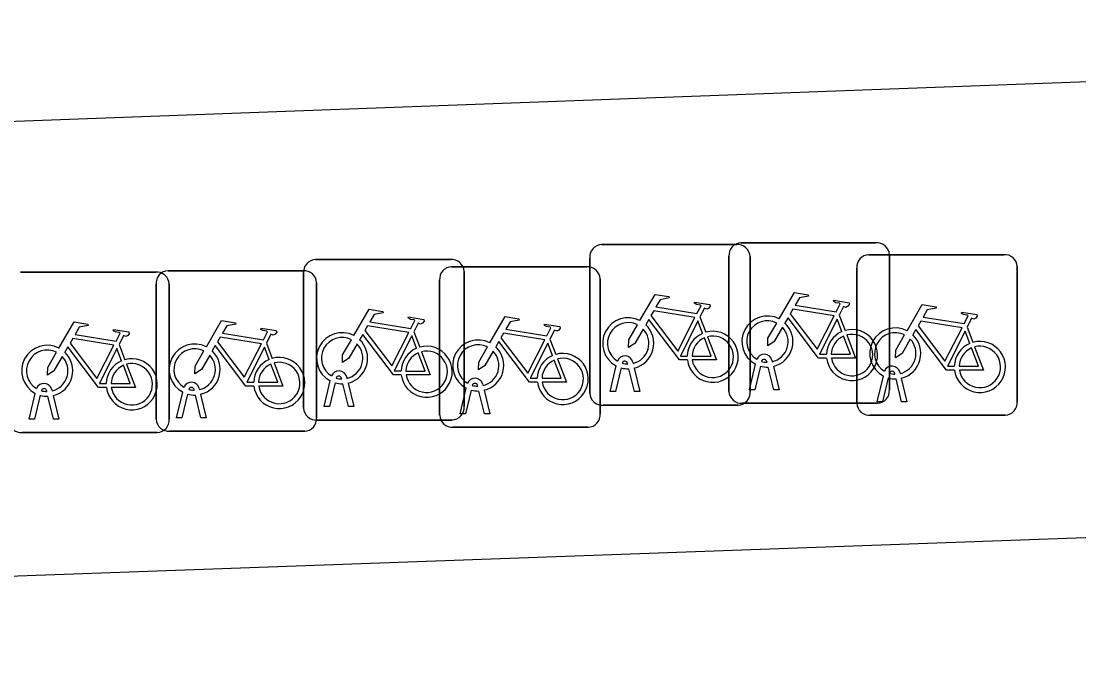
# Model space of a CAD drawing. Extents: x 161084 to 161928, y 385355 to 386522.
# Drawn here: x 161309.93 to 161316.52, y 386462.83 to 386466.8 of the extents above; entities that cross this region are included whole.
import ezdxf

# ---------------------------------------------------------------- set-up
doc = ezdxf.new("R2010")
doc.units = 0
for name, color, linetype in [('IMGEO_Fietsenrek', 7, 'Continuous'), ('IMGEO_Fietspad_gesloten', 7, 'Continuous'), ('IMGEO_Rijbaan_lokaal_open', 7, 'Continuous')]:
    doc.layers.add(name, color=color, linetype=linetype)

msp = doc.modelspace()

# ---------------------------------------------------------------- linework, layer by layer
at = {"layer": 'IMGEO_Fietsenrek'}
for p, q in [((161313.5459, 386465.4125), (161314.3868, 386465.4125)), ((161314.3868, 386465.4125), (161313.5459, 386465.4125)), ((161314.4129, 386465.4235), (161315.2538, 386465.4235)), ((161315.2538, 386465.4235), (161314.4129, 386465.4235)), ((161311.7649, 386465.3195), (161312.6058, 386465.3195)), ((161312.6058, 386465.3195), (161311.7649, 386465.3195)), ((161313.4715, 386464.4879), (161313.4715, 386465.3288)), ((161313.4715, 386465.3288), (161313.4715, 386464.4879)), ((161314.3385, 386464.4989), (161314.3385, 386465.3398)), ((161314.3385, 386465.3398), (161314.3385, 386464.4989)), ((161314.4705, 386465.3381), (161314.4705, 386464.4972)), ((161314.4705, 386464.4972), (161314.4705, 386465.3381)), ((161315.2089, 386465.3495), (161316.0498, 386465.3495)), ((161316.0498, 386465.3495), (161315.2089, 386465.3495)), ((161315.3375, 386465.3491), (161315.3375, 386464.5082)), ((161315.3375, 386464.5082), (161315.3375, 386465.3491)), ((161309.9289, 386465.2415), (161310.7698, 386465.2415)), ((161310.7698, 386465.2415), (161309.9289, 386465.2415)), ((161310.8469, 386465.2495), (161311.6878, 386465.2495)), ((161311.6878, 386465.2495), (161310.8469, 386465.2495)), ((161311.6905, 386464.3949), (161311.6905, 386465.2358)), ((161311.6905, 386465.2358), (161311.6905, 386464.3949)), ((161312.6119, 386465.2745), (161313.4528, 386465.2745)), ((161313.4528, 386465.2745), (161312.6119, 386465.2745)), ((161312.6895, 386465.2451), (161312.6895, 386464.4042)), ((161312.6895, 386464.4042), (161312.6895, 386465.2451)), ((161315.1345, 386464.4249), (161315.1345, 386465.2658)), ((161315.1345, 386465.2658), (161315.1345, 386464.4249)), ((161316.1335, 386465.2751), (161316.1335, 386464.4342)), ((161316.1335, 386464.4342), (161316.1335, 386465.2751)), ((161310.7725, 386464.3249), (161310.7725, 386465.1658)), ((161310.7725, 386465.1658), (161310.7725, 386464.3249)), ((161310.8535, 386465.1671), (161310.8535, 386464.3262)), ((161310.8535, 386464.3262), (161310.8535, 386465.1671)), ((161311.7715, 386465.1751), (161311.7715, 386464.3342)), ((161311.7715, 386464.3342), (161311.7715, 386465.1751)), ((161312.5375, 386464.3499), (161312.5375, 386465.1908)), ((161312.5375, 386465.1908), (161312.5375, 386464.3499)), ((161313.5365, 386465.2001), (161313.5365, 386464.3592)), ((161313.5365, 386464.3592), (161313.5365, 386465.2001)), ((161315.0252, 386464.9732), (161315.0615, 386464.878)), ((161314.1582, 386464.9622), (161314.1945, 386464.867)), ((161312.3772, 386464.8692), (161312.4135, 386464.774)), ((161315.8212, 386464.8992), (161315.8575, 386464.804)), ((161310.5412, 386464.7912), (161310.5775, 386464.696)), ((161311.4592, 386464.7992), (161311.4955, 386464.704)), ((161313.2242, 386464.8242), (161313.2605, 386464.729)), ((161313.5985, 386464.4973), (161313.6368, 386464.6573)), ((161313.6672, 386464.6451), (161313.6319, 386464.4973)), ((161313.7089, 386464.6689), (161313.7079, 386464.6732)), ((161313.75, 386464.4973), (161313.7161, 386464.639)), ((161313.7396, 386464.6804), (161313.7414, 386464.6725)), ((161313.7484, 386464.6433), (161313.7834, 386464.4973)), ((161314.4655, 386464.5083), (161314.5038, 386464.6683)), ((161314.5342, 386464.6561), (161314.4989, 386464.5083)), ((161314.5759, 386464.6799), (161314.5749, 386464.6842)), ((161314.617, 386464.5083), (161314.5831, 386464.65)), ((161314.6066, 386464.6914), (161314.6084, 386464.6835)), ((161314.6154, 386464.6543), (161314.6504, 386464.5083)), ((161311.9279, 386464.5759), (161311.9269, 386464.5802)), ((161311.9586, 386464.5874), (161311.9604, 386464.5795)), ((161315.2615, 386464.4343), (161315.2998, 386464.5943)), ((161315.3302, 386464.5821), (161315.2949, 386464.4343)), ((161315.3719, 386464.6059), (161315.3709, 386464.6102)), ((161315.413, 386464.4343), (161315.3791, 386464.576)), ((161315.4026, 386464.6174), (161315.4044, 386464.6095)), ((161315.4114, 386464.5803), (161315.4464, 386464.4343)), ((161310.1226, 386464.5094), (161310.1244, 386464.5015)), ((161311.0099, 386464.5059), (161311.0089, 386464.5102)), ((161311.0406, 386464.5174), (161311.0424, 386464.5095)), ((161311.8175, 386464.4043), (161311.8558, 386464.5643)), ((161311.8862, 386464.5521), (161311.8509, 386464.4043)), ((161311.969, 386464.4043), (161311.9351, 386464.546)), ((161311.9674, 386464.5503), (161312.0024, 386464.4043)), ((161312.6645, 386464.3593), (161312.7028, 386464.5193)), ((161312.7332, 386464.5071), (161312.6979, 386464.3593)), ((161312.7749, 386464.5309), (161312.7739, 386464.5352)), ((161312.8056, 386464.5424), (161312.8074, 386464.5345)), ((161314.4989, 386464.5083), (161314.4655, 386464.5083)), ((161314.6504, 386464.5083), (161314.617, 386464.5083)), ((161309.9815, 386464.3263), (161310.0198, 386464.4863)), ((161310.0502, 386464.4741), (161310.0149, 386464.3263)), ((161310.0919, 386464.4979), (161310.0909, 386464.5022)), ((161310.133, 386464.3263), (161310.0991, 386464.468)), ((161310.1314, 386464.4723), (161310.1664, 386464.3263)), ((161310.8995, 386464.3343), (161310.9378, 386464.4943)), ((161310.9682, 386464.4821), (161310.9329, 386464.3343)), ((161311.051, 386464.3343), (161311.0171, 386464.476)), ((161311.0494, 386464.4803), (161311.0844, 386464.3343)), ((161312.816, 386464.3593), (161312.7821, 386464.501)), ((161312.8144, 386464.5053), (161312.8494, 386464.3593)), ((161313.6319, 386464.4973), (161313.5985, 386464.4973)), ((161313.7834, 386464.4973), (161313.75, 386464.4973)), ((161311.8509, 386464.4043), (161311.8175, 386464.4043)), ((161312.0024, 386464.4043), (161311.969, 386464.4043)), ((161314.3961, 386464.4135), (161313.5552, 386464.4135)), ((161313.5552, 386464.4135), (161314.3961, 386464.4135)), ((161315.2631, 386464.4245), (161314.4222, 386464.4245)), ((161314.4222, 386464.4245), (161315.2631, 386464.4245)), ((161315.2949, 386464.4343), (161315.2615, 386464.4343)), ((161315.4464, 386464.4343), (161315.413, 386464.4343)), ((161310.0149, 386464.3263), (161309.9815, 386464.3263)), ((161310.1664, 386464.3263), (161310.133, 386464.3263)), ((161310.9329, 386464.3343), (161310.8995, 386464.3343)), ((161311.0844, 386464.3343), (161311.051, 386464.3343)), ((161312.6151, 386464.3205), (161311.7742, 386464.3205)), ((161311.7742, 386464.3205), (161312.6151, 386464.3205)), ((161312.6979, 386464.3593), (161312.6645, 386464.3593)), ((161312.8494, 386464.3593), (161312.816, 386464.3593)), ((161316.0591, 386464.3505), (161315.2182, 386464.3505)), ((161315.2182, 386464.3505), (161316.0591, 386464.3505)), ((161311.6971, 386464.2505), (161310.8562, 386464.2505)), ((161310.8562, 386464.2505), (161311.6971, 386464.2505)), ((161313.4621, 386464.2755), (161312.6212, 386464.2755)), ((161312.6212, 386464.2755), (161313.4621, 386464.2755)), ((161310.7791, 386464.2425), (161309.9382, 386464.2425)), ((161309.9382, 386464.2425), (161310.7791, 386464.2425))]:
    msp.add_line(p, q, dxfattribs=at)
for points in [[(161313.7841, 386464.9392), (161313.8788, 386465.1027), (161313.965, 386465.0889), (161313.9667, 386465.0802), (161313.9106, 386465.0693), (161313.8844, 386465.024), (161314.1396, 386464.9832)], [(161314.6511, 386464.9502), (161314.7458, 386465.1137), (161314.832, 386465.0999), (161314.8337, 386465.0912), (161314.7776, 386465.0803), (161314.7514, 386465.035), (161315.0066, 386464.9942)], [(161314.1396, 386464.9832), (161314.1646, 386465.032), (161314.1595, 386465.036), (161314.1363, 386465.0397), (161314.1236, 386465.0472), (161314.1226, 386465.0503), (161314.1248, 386465.0549), (161314.2196, 386465.0398), (161314.2219, 386465.0295), (161314.2125, 386465.0171), (161314.2001, 386465.0107), (161314.1856, 386465.0169), (161314.1582, 386464.9622)], [(161315.0066, 386464.9942), (161315.0316, 386465.043), (161315.0265, 386465.047), (161315.0033, 386465.0507), (161314.9906, 386465.0582), (161314.9896, 386465.0613), (161314.9918, 386465.0659), (161315.0866, 386465.0508), (161315.0889, 386465.0405), (161315.0795, 386465.0281), (161315.0671, 386465.0217), (161315.0526, 386465.0279), (161315.0252, 386464.9732)], [(161315.4471, 386464.8762), (161315.5418, 386465.0397), (161315.628, 386465.0259), (161315.6297, 386465.0172), (161315.5736, 386465.0063), (161315.5474, 386464.961), (161315.8026, 386464.9202)], [(161312.0031, 386464.8462), (161312.0978, 386465.0097), (161312.184, 386464.9959), (161312.1857, 386464.9872), (161312.1296, 386464.9763), (161312.1034, 386464.931), (161312.3586, 386464.8902)], [(161314.1267, 386464.958), (161313.8699, 386464.999), (161313.8532, 386464.9702), (161314.0202, 386464.7499), (161314.1267, 386464.958)], [(161314.9937, 386464.969), (161314.7369, 386465.01), (161314.7202, 386464.9812), (161314.8872, 386464.7609), (161314.9937, 386464.969)], [(161315.8026, 386464.9202), (161315.8276, 386464.969), (161315.8225, 386464.973), (161315.7993, 386464.9767), (161315.7866, 386464.9842), (161315.7856, 386464.9873), (161315.7878, 386464.9919), (161315.8826, 386464.9768), (161315.8849, 386464.9665), (161315.8755, 386464.9541), (161315.8631, 386464.9477), (161315.8486, 386464.9539), (161315.8212, 386464.8992)], [(161310.1671, 386464.7682), (161310.2618, 386464.9317), (161310.348, 386464.9179), (161310.3497, 386464.9092), (161310.2936, 386464.8983), (161310.2674, 386464.853), (161310.5226, 386464.8122)], [(161311.0851, 386464.7762), (161311.1798, 386464.9397), (161311.266, 386464.9259), (161311.2677, 386464.9172), (161311.2116, 386464.9063), (161311.1854, 386464.861), (161311.4406, 386464.8202)], [(161312.3457, 386464.865), (161312.0889, 386464.906), (161312.0722, 386464.8772), (161312.2392, 386464.6569), (161312.3457, 386464.865)], [(161312.3586, 386464.8902), (161312.3836, 386464.939), (161312.3785, 386464.943), (161312.3553, 386464.9467), (161312.3426, 386464.9542), (161312.3416, 386464.9573), (161312.3438, 386464.9619), (161312.4386, 386464.9468), (161312.4409, 386464.9365), (161312.4315, 386464.9241), (161312.4191, 386464.9177), (161312.4046, 386464.9239), (161312.3772, 386464.8692)], [(161312.8501, 386464.8012), (161312.9448, 386464.9647), (161313.031, 386464.9509), (161313.0327, 386464.9422), (161312.9766, 386464.9313), (161312.9504, 386464.886), (161313.2056, 386464.8452)], [(161313.2056, 386464.8452), (161313.2306, 386464.894), (161313.2255, 386464.898), (161313.2023, 386464.9017), (161313.1896, 386464.9092), (161313.1886, 386464.9123), (161313.1908, 386464.9169), (161313.2856, 386464.9018), (161313.2879, 386464.8915), (161313.2785, 386464.8791), (161313.2661, 386464.8727), (161313.2516, 386464.8789), (161313.2242, 386464.8242)], [(161313.8048, 386464.8867), (161313.7532, 386464.7975), (161313.7133, 386464.7715), (161313.7145, 386464.819), (161313.769, 386464.9132)], [(161314.0798, 386464.6945), (161314.0301, 386464.6946), (161313.8394, 386464.9463), (161313.8204, 386464.9135)], [(161314.1747, 386464.86), (161314.1454, 386464.9368), (161314.036, 386464.7187), (161314.0787, 386464.7186)], [(161314.6718, 386464.8977), (161314.6202, 386464.8085), (161314.5803, 386464.7825), (161314.5815, 386464.83), (161314.636, 386464.9242)], [(161314.9468, 386464.7055), (161314.8971, 386464.7056), (161314.7064, 386464.9573), (161314.6874, 386464.9245)], [(161315.0417, 386464.871), (161315.0124, 386464.9478), (161314.903, 386464.7297), (161314.9457, 386464.7296)], [(161315.7897, 386464.895), (161315.5329, 386464.936), (161315.5162, 386464.9072), (161315.6832, 386464.6869), (161315.7897, 386464.895)], [(161310.5226, 386464.8122), (161310.5476, 386464.861), (161310.5425, 386464.865), (161310.5193, 386464.8687), (161310.5066, 386464.8762), (161310.5056, 386464.8793), (161310.5078, 386464.8839), (161310.6026, 386464.8688), (161310.6049, 386464.8585), (161310.5955, 386464.8461), (161310.5831, 386464.8397), (161310.5686, 386464.8459), (161310.5412, 386464.7912)], [(161311.4277, 386464.795), (161311.1709, 386464.836), (161311.1542, 386464.8072), (161311.3212, 386464.5869), (161311.4277, 386464.795)], [(161311.4406, 386464.8202), (161311.4656, 386464.869), (161311.4605, 386464.873), (161311.4373, 386464.8767), (161311.4246, 386464.8842), (161311.4236, 386464.8873), (161311.4258, 386464.8919), (161311.5206, 386464.8768), (161311.5229, 386464.8665), (161311.5135, 386464.8541), (161311.5011, 386464.8477), (161311.4866, 386464.8539), (161311.4592, 386464.7992)], [(161312.2988, 386464.6015), (161312.2491, 386464.6016), (161312.0584, 386464.8533), (161312.0394, 386464.8205)], [(161312.3937, 386464.767), (161312.3644, 386464.8438), (161312.255, 386464.6257), (161312.2977, 386464.6256)], [(161313.1927, 386464.82), (161312.9359, 386464.861), (161312.9192, 386464.8322), (161313.0862, 386464.6119), (161313.1927, 386464.82)], [(161314.2052, 386464.8388), (161314.2602, 386464.6942), (161314.1101, 386464.6945)], [(161314.9757, 386464.7295), (161315.0956, 386464.7293), (161315.0524, 386464.8429)], [(161315.0722, 386464.8498), (161315.1272, 386464.7052), (161314.9771, 386464.7055)], [(161315.4678, 386464.8237), (161315.4162, 386464.7345), (161315.3763, 386464.7085), (161315.3775, 386464.756), (161315.432, 386464.8502)], [(161315.7428, 386464.6315), (161315.6931, 386464.6316), (161315.5024, 386464.8833), (161315.4834, 386464.8505)], [(161315.8377, 386464.797), (161315.8084, 386464.8738), (161315.699, 386464.6557), (161315.7417, 386464.6556)], [(161310.4628, 386464.5235), (161310.4131, 386464.5236), (161310.2224, 386464.7753), (161310.2034, 386464.7425)], [(161310.5097, 386464.787), (161310.2529, 386464.828), (161310.2362, 386464.7992), (161310.4032, 386464.5789), (161310.5097, 386464.787)], [(161311.3808, 386464.5315), (161311.3311, 386464.5316), (161311.1404, 386464.7833), (161311.1214, 386464.7505)], [(161311.4757, 386464.697), (161311.4464, 386464.7738), (161311.337, 386464.5557), (161311.3797, 386464.5556)], [(161312.0238, 386464.7937), (161311.9722, 386464.7045), (161311.9323, 386464.6785), (161311.9335, 386464.726), (161311.988, 386464.8202)], [(161312.8708, 386464.7487), (161312.8192, 386464.6595), (161312.7793, 386464.6335), (161312.7805, 386464.681), (161312.835, 386464.7752)], [(161313.1458, 386464.5565), (161313.0961, 386464.5566), (161312.9054, 386464.8083), (161312.8864, 386464.7755)], [(161313.2407, 386464.722), (161313.2114, 386464.7988), (161313.102, 386464.5807), (161313.1447, 386464.5806)], [(161314.1087, 386464.7185), (161314.2286, 386464.7183), (161314.1854, 386464.8319)], [(161315.8682, 386464.7758), (161315.9232, 386464.6312), (161315.7731, 386464.6315)], [(161310.1878, 386464.7157), (161310.1362, 386464.6265), (161310.0963, 386464.6005), (161310.0975, 386464.648), (161310.152, 386464.7422)], [(161310.5577, 386464.689), (161310.5284, 386464.7658), (161310.419, 386464.5477), (161310.4617, 386464.5476)], [(161311.1058, 386464.7237), (161311.0542, 386464.6345), (161311.0143, 386464.6085), (161311.0155, 386464.656), (161311.07, 386464.7502)], [(161312.3277, 386464.6255), (161312.4476, 386464.6253), (161312.4044, 386464.7389)], [(161312.4242, 386464.7458), (161312.4792, 386464.6012), (161312.3291, 386464.6015)], [(161315.7717, 386464.6555), (161315.8916, 386464.6553), (161315.8484, 386464.7689)], [(161310.4917, 386464.5475), (161310.6116, 386464.5473), (161310.5684, 386464.6609)], [(161310.5882, 386464.6678), (161310.6432, 386464.5232), (161310.4931, 386464.5235)], [(161311.4097, 386464.5555), (161311.5296, 386464.5553), (161311.4864, 386464.6689)], [(161311.5062, 386464.6758), (161311.5612, 386464.5312), (161311.4111, 386464.5315)], [(161313.1747, 386464.5805), (161313.2946, 386464.5803), (161313.2514, 386464.6939)], [(161313.2712, 386464.7008), (161313.3262, 386464.5562), (161313.1761, 386464.5565)]]:
    msp.add_lwpolyline(points, dxfattribs=at)
for centre, radius, start, end in [((161313.5492, 386465.3346), 0.0779, 92.4484, 184.28452), ((161313.5492, 386465.3346), 0.0779, 92.4484, 184.28452), ((161314.4162, 386465.3456), 0.0779, 92.4484, 184.28452), ((161314.4162, 386465.3456), 0.0779, 92.4484, 184.28452), ((161314.3926, 386465.3348), 0.0779, 2.4484, 94.28452), ((161314.3926, 386465.3348), 0.0779, 2.4484, 94.28452), ((161315.2596, 386465.3458), 0.0779, 2.4484, 94.28452), ((161315.2596, 386465.3458), 0.0779, 2.4484, 94.28452), ((161311.7682, 386465.2416), 0.0779, 92.4484, 184.28452), ((161311.7682, 386465.2416), 0.0779, 92.4484, 184.28452), ((161312.6116, 386465.2418), 0.0779, 2.4484, 94.28452), ((161312.6116, 386465.2418), 0.0779, 2.4484, 94.28452), ((161315.2122, 386465.2716), 0.0779, 92.4484, 184.28452), ((161315.2122, 386465.2716), 0.0779, 92.4484, 184.28452), ((161316.0556, 386465.2718), 0.0779, 2.4484, 94.28452), ((161316.0556, 386465.2718), 0.0779, 2.4484, 94.28452), ((161310.7756, 386465.1638), 0.0779, 2.4484, 94.28452), ((161310.7756, 386465.1638), 0.0779, 2.4484, 94.28452), ((161310.8502, 386465.1716), 0.0779, 92.4484, 184.28452), ((161310.8502, 386465.1716), 0.0779, 92.4484, 184.28452), ((161311.6936, 386465.1718), 0.0779, 2.4484, 94.28452), ((161311.6936, 386465.1718), 0.0779, 2.4484, 94.28452), ((161312.6152, 386465.1966), 0.0779, 92.4484, 184.28452), ((161312.6152, 386465.1966), 0.0779, 92.4484, 184.28452), ((161313.4586, 386465.1968), 0.0779, 2.4484, 94.28452), ((161313.4586, 386465.1968), 0.0779, 2.4484, 94.28452), ((161314.5781, 386464.8089), 0.159, 62.67661, 242.13685), ((161313.7111, 386464.7979), 0.159, 62.67661, 242.13685), ((161313.7111, 386464.7979), 0.129, 63.31916, 238.90302), ((161313.7111, 386464.7979), 0.159, 283.5766, 46.60424), ((161314.5781, 386464.8089), 0.129, 63.31916, 238.90302), ((161314.5781, 386464.8089), 0.159, 283.5766, 46.60424), ((161311.9301, 386464.7049), 0.159, 62.67661, 242.13685), ((161313.7111, 386464.7979), 0.129, 283.60429, 43.43025), ((161314.2377, 386464.7139), 0.159, 113.3408, 178.32165), ((161314.2377, 386464.7139), 0.159, 187.0065, 105.77075), ((161314.2377, 386464.7139), 0.129, 188.67146, 104.58832), ((161314.5781, 386464.8089), 0.129, 283.60429, 43.43025), ((161315.1047, 386464.7249), 0.159, 113.3408, 178.32165), ((161315.1047, 386464.7249), 0.159, 187.0065, 105.77075), ((161315.1047, 386464.7249), 0.129, 113.92302, 177.95563), ((161315.1047, 386464.7249), 0.129, 188.67146, 104.58832), ((161315.3741, 386464.7349), 0.159, 62.67661, 242.13685), ((161315.3741, 386464.7349), 0.129, 63.31916, 238.90302), ((161315.3741, 386464.7349), 0.159, 283.5766, 46.60424), ((161310.0941, 386464.6269), 0.159, 62.67661, 242.13685), ((161311.0121, 386464.6349), 0.159, 62.67661, 242.13685), ((161311.9301, 386464.7049), 0.129, 63.31916, 238.90302), ((161311.9301, 386464.7049), 0.129, 283.60429, 43.43025), ((161311.9301, 386464.7049), 0.159, 283.5766, 46.60424), ((161312.4567, 386464.6209), 0.159, 187.0065, 105.77075), ((161312.7771, 386464.6599), 0.159, 62.67661, 242.13685), ((161312.7771, 386464.6599), 0.129, 63.31916, 238.90302), ((161312.7771, 386464.6599), 0.159, 283.5766, 46.60424), ((161314.2377, 386464.7139), 0.129, 113.92302, 177.95563), ((161315.3741, 386464.7349), 0.129, 283.60429, 43.43025), ((161315.9007, 386464.6509), 0.159, 113.3408, 178.32165), ((161315.9007, 386464.6509), 0.159, 187.0065, 105.77075), ((161315.9007, 386464.6509), 0.129, 188.67146, 104.58832), ((161310.0941, 386464.6269), 0.129, 63.31916, 238.90302), ((161310.0941, 386464.6269), 0.129, 283.60429, 43.43025), ((161310.0941, 386464.6269), 0.159, 283.5766, 46.60424), ((161311.0121, 386464.6349), 0.129, 63.31916, 238.90302), ((161311.0121, 386464.6349), 0.129, 283.60429, 43.43025), ((161311.0121, 386464.6349), 0.159, 283.5766, 46.60424), ((161311.5387, 386464.5509), 0.159, 187.0065, 105.77075), ((161312.4567, 386464.6209), 0.159, 113.3408, 178.32165), ((161312.4567, 386464.6209), 0.129, 113.92302, 177.95563), ((161312.4567, 386464.6209), 0.129, 188.67146, 104.58832), ((161312.7771, 386464.6599), 0.129, 283.60429, 43.43025), ((161313.3037, 386464.5759), 0.159, 113.3408, 178.32165), ((161313.3037, 386464.5759), 0.159, 187.0065, 105.77075), ((161313.3037, 386464.5759), 0.129, 188.67146, 104.58832), ((161313.6909, 386464.6693), 0.0499, 12.8025, 158.69338), ((161314.5579, 386464.6803), 0.0499, 12.8025, 158.69338), ((161315.9007, 386464.6509), 0.129, 113.92302, 177.95563), ((161310.6207, 386464.5429), 0.159, 113.3408, 178.32165), ((161310.6207, 386464.5429), 0.159, 187.0065, 105.77075), ((161310.6207, 386464.5429), 0.129, 113.92302, 177.95563), ((161310.6207, 386464.5429), 0.129, 188.67146, 104.58832), ((161311.5387, 386464.5509), 0.159, 113.3408, 178.32165), ((161311.5387, 386464.5509), 0.129, 113.92302, 177.95563), ((161311.5387, 386464.5509), 0.129, 188.67146, 104.58832), ((161313.3037, 386464.5759), 0.129, 113.92302, 177.95563), ((161313.7111, 386464.7979), 0.159, 253.99666, 271.78671), ((161313.6909, 386464.6693), 0.0174, 12.8025, 163.45023), ((161313.7111, 386464.7979), 0.129, 253.41502, 269.02044), ((161314.5781, 386464.8089), 0.159, 253.99666, 271.78671), ((161314.5579, 386464.6803), 0.0174, 12.8025, 163.45023), ((161314.5781, 386464.8089), 0.129, 253.41502, 269.02044), ((161315.3539, 386464.6063), 0.0499, 12.8025, 158.69338), ((161311.9099, 386464.5763), 0.0499, 12.8025, 158.69338), ((161311.9099, 386464.5763), 0.0174, 12.8025, 163.45023), ((161311.9301, 386464.7049), 0.129, 253.41502, 269.02044), ((161312.7569, 386464.5313), 0.0499, 12.8025, 158.69338), ((161315.3741, 386464.7349), 0.159, 253.99666, 271.78671), ((161315.3539, 386464.6063), 0.0174, 12.8025, 163.45023), ((161315.3741, 386464.7349), 0.129, 253.41502, 269.02044), ((161310.0739, 386464.4983), 0.0499, 12.8025, 158.69338), ((161310.0739, 386464.4983), 0.0174, 12.8025, 163.45023), ((161310.9919, 386464.5063), 0.0499, 12.8025, 158.69338), ((161310.9919, 386464.5063), 0.0174, 12.8025, 163.45023), ((161311.0121, 386464.6349), 0.129, 253.41502, 269.02044), ((161311.9301, 386464.7049), 0.159, 253.99666, 271.78671), ((161312.7771, 386464.6599), 0.159, 253.99666, 271.78671), ((161312.7569, 386464.5313), 0.0174, 12.8025, 163.45023), ((161312.7771, 386464.6599), 0.129, 253.41502, 269.02044), ((161315.2598, 386464.5024), 0.0779, 272.4484, 4.28452), ((161315.2598, 386464.5024), 0.0779, 272.4484, 4.28452), ((161310.0941, 386464.6269), 0.159, 253.99666, 271.78671), ((161310.0941, 386464.6269), 0.129, 253.41502, 269.02044), ((161311.0121, 386464.6349), 0.159, 253.99666, 271.78671), ((161313.5494, 386464.4912), 0.0779, 182.4484, 274.28452), ((161313.5494, 386464.4912), 0.0779, 182.4484, 274.28452), ((161314.4164, 386464.5022), 0.0779, 182.4484, 274.28452), ((161314.4164, 386464.5022), 0.0779, 182.4484, 274.28452), ((161314.3928, 386464.4914), 0.0779, 272.4484, 4.28452), ((161314.3928, 386464.4914), 0.0779, 272.4484, 4.28452), ((161311.7684, 386464.3982), 0.0779, 182.4484, 274.28452), ((161311.7684, 386464.3982), 0.0779, 182.4484, 274.28452), ((161312.6118, 386464.3984), 0.0779, 272.4484, 4.28452), ((161312.6118, 386464.3984), 0.0779, 272.4484, 4.28452), ((161315.2124, 386464.4282), 0.0779, 182.4484, 274.28452), ((161315.2124, 386464.4282), 0.0779, 182.4484, 274.28452), ((161316.0558, 386464.4284), 0.0779, 272.4484, 4.28452), ((161316.0558, 386464.4284), 0.0779, 272.4484, 4.28452), ((161309.9324, 386464.3202), 0.0779, 182.4484, 274.28452), ((161309.9324, 386464.3202), 0.0779, 182.4484, 274.28452), ((161310.8504, 386464.3282), 0.0779, 182.4484, 274.28452), ((161310.8504, 386464.3282), 0.0779, 182.4484, 274.28452), ((161310.7758, 386464.3204), 0.0779, 272.4484, 4.28452), ((161310.7758, 386464.3204), 0.0779, 272.4484, 4.28452), ((161311.6938, 386464.3284), 0.0779, 272.4484, 4.28452), ((161311.6938, 386464.3284), 0.0779, 272.4484, 4.28452), ((161312.6154, 386464.3532), 0.0779, 182.4484, 274.28452), ((161312.6154, 386464.3532), 0.0779, 182.4484, 274.28452), ((161313.4588, 386464.3534), 0.0779, 272.4484, 4.28452), ((161313.4588, 386464.3534), 0.0779, 272.4484, 4.28452)]:
    msp.add_arc(centre, radius, start, end, dxfattribs=at)
at = {"layer": 'IMGEO_Fietspad_gesloten'}
msp.add_lwpolyline([(161295.411, 386465.645), (161322.752, 386466.655), (161341.262, 386467.223), (161348.14, 386467.407), (161350.229, 386467.481), (161356.184, 386467.639)], dxfattribs=at)
at = {"layer": 'IMGEO_Rijbaan_lokaal_open'}
msp.add_lwpolyline([(161295.516, 386462.834), (161324.42, 386463.871), (161331.89, 386464.15)], dxfattribs=at)

doc.saveas('drawing.dxf')
